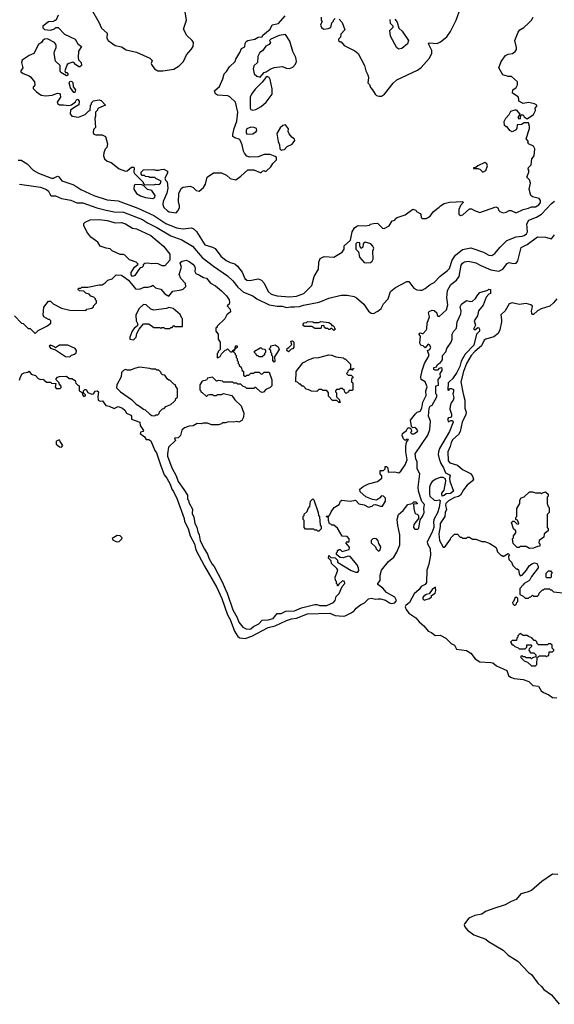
# Model space of a CAD drawing. Extents: x 2210602 to 2357277, y 510288 to 673808.
# Tile 263 of 464: x 2333911 to 2339192, y 555430 to 565149. Entities that reach past the tile are written whole.
import ezdxf

# ---------------------------------------------------------------- set-up
doc = ezdxf.new("R2010")
doc.units = 0

msp = doc.modelspace()

# ---------------------------------------------------------------- linework, layer by layer
at = {"layer": '0CON05XD'}
for points in [[(2334618, 565255), (2334692.5, 565125), (2334720, 565065), (2334773.8, 565015), (2334771.2, 564965), (2334783.3, 564945), (2334855, 564893.1), (2334915, 564879.4), (2334962.6, 564852.6), (2335065, 564827.1), (2335195, 564770), (2335220, 564745), (2335210, 564715), (2335212.5, 564705), (2335244.1, 564664.1), (2335275, 564644), (2335325, 564644)], [(2335325, 564644), (2335435, 564660), (2335485, 564693.3), (2335528.8, 564735), (2335559.5, 564800.5), (2335605.8, 564854.2), (2335623.8, 564885), (2335626.2, 564925), (2335616.2, 564945), (2335562.1, 564992.1), (2335530, 565055), (2335558, 565145), (2335544, 565225)], [(2337065, 565152.5), (2337095, 565122.5), (2337121.7, 565048.3), (2337083, 565007), (2337080, 564975), (2337060, 564955), (2337060, 564945), (2337075, 564930), (2337085, 564930), (2337117.5, 564895), (2337222.3, 564842.3), (2337254.3, 564814.3), (2337316, 564695), (2337328.8, 564645), (2337348.8, 564605), (2337356.1, 564573.9), (2337350, 564525), (2337365, 564510), (2337375, 564480), (2337397.3, 564457.3), (2337422.7, 564412.7), (2337435, 564400), (2337457, 564393), (2337485, 564392.5), (2337515, 564413.3), (2337598.9, 564521.1), (2337635.5, 564554.5), (2337839.3, 564650.7), (2337875, 564675.8), (2337955.4, 564764.6), (2337981.4, 564815), (2337982.5, 564845), (2337952.5, 564905), (2337950, 564915), (2337955, 564920), (2338033.6, 564913.6), (2338068.9, 564931.1), (2338130.6, 564979.4), (2338166.8, 565033.2), (2338222.5, 565145), (2338250.5, 565225)], [(2333895, 563761.2), (2333925, 563763.8), (2333985.8, 563725.8), (2334044.4, 563664.4), (2334096.7, 563635), (2334225, 563585.6), (2334245, 563585.7), (2334285, 563603.8), (2334297.1, 563597.1), (2334328.8, 563558.8), (2334435, 563522.5), (2334464.5, 563504.5), (2334513.7, 563473.7), (2334643.3, 563415), (2334775, 563372.2), (2334885, 563361.1), (2335078.9, 563288.9), (2335235, 563215.5), (2335355, 563136.4), (2335458.8, 563095), (2335525.5, 563084.5), (2335605, 563092.9), (2335625, 563089.2), (2335658.9, 563058.9), (2335740, 562925), (2335815, 562904), (2335840.8, 562890.8), (2335896.2, 562815), (2335949.3, 562770.7), (2335991.3, 562751.3), (2336035, 562740), (2336063.8, 562715), (2336107.4, 562657.4), (2336134.3, 562595), (2336155, 562579.2), (2336185, 562572.9), (2336265, 562592), (2336299.1, 562579.1), (2336326.6, 562546.6), (2336365.8, 562465), (2336395, 562439.4), (2336455, 562423.3), (2336575, 562413.1), (2336645, 562420), (2336716.2, 562445), (2336795.7, 562524.3), (2336821.2, 562615), (2336861.2, 562685), (2336864.1, 562755.9), (2336878.3, 562791.7), (2336917, 562813), (2337015, 562803.3), (2337096.7, 562855), (2337116.4, 562883.6), (2337115, 562917.5), (2337178.3, 562971.7), (2337196.4, 563053.6), (2337217, 563093), (2337241.7, 563111.7), (2337255, 563117.5), (2337325, 563112.5), (2337365, 563120), (2337375, 563130), (2337405, 563137.5), (2337445, 563140), (2337495, 563090), (2337511.7, 563088.3), (2337560, 563115), (2337590, 563165), (2337615, 563170), (2337622.5, 563185), (2337640, 563195), (2337717.7, 563222.3), (2337795, 563277.5), (2337825, 563270), (2337830, 563255), (2337866.7, 563235), (2337873.3, 563225), (2337876.7, 563195), (2337885, 563186.7), (2337925, 563186.2), (2337965, 563210), (2337996.7, 563255), (2338055, 563297.5), (2338067, 563313), (2338105, 563333.3), (2338155, 563348.8), (2338287.5, 563355), (2338290, 563345), (2338263.9, 563316.1), (2338250, 563275), (2338248.3, 563228.3), (2338265, 563217.5), (2338288.3, 563221.7), (2338355, 563282.5), (2338375, 563282.5), (2338404.1, 563264.1), (2338455, 563246.2), (2338615, 563300), (2338635, 563292.5), (2338643.3, 563265), (2338652.5, 563255), (2338685, 563243.8), (2338715, 563250), (2338745, 563266.7), (2338765, 563266.7), (2338816.1, 563243.9), (2338885, 563275.8), (2338935, 563287.5), (2338965, 563302.5), (2339005, 563302.9), (2339039.3, 563320.7), (2339055.7, 563345), (2339055.8, 563365), (2339042.3, 563382.3), (2338975, 563400), (2338961.2, 563415), (2338943.8, 563475), (2338957.5, 563535), (2338947, 563567), (2338920, 563595), (2338940, 563645), (2338940, 563665), (2338932.5, 563675), (2338935, 563690), (2338962.5, 563715), (2338970, 563775), (2338994.1, 563805.9), (2338998.8, 563875), (2338985, 563898.8), (2338937.5, 563925), (2338930, 563935), (2338937, 563947), (2338913.6, 563973.6), (2338946.2, 564075), (2338946.7, 564095), (2338935, 564130), (2338895, 564130), (2338867, 564113), (2338825, 564110), (2338823, 564077), (2338815, 564060), (2338775, 564042.5), (2338753.6, 564053.6), (2338725, 564090), (2338715, 564090), (2338700, 564105), (2338697.5, 564145), (2338711.7, 564178.3), (2338746.4, 564213.6), (2338763.6, 564246.4), (2338805, 564260), (2338815, 564260), (2338850, 564215), (2338832.5, 564185), (2338841.7, 564171.7), (2338857.5, 564172.5), (2338861.7, 564208.3), (2338885, 564210), (2338895, 564190), (2338925, 564170), (2338986.1, 564213.9), (2339006.4, 564253.6), (2339003, 564277), (2339017.5, 564295), (2339020, 564305), (2338995, 564317.5), (2338935, 564330), (2338885, 564320), (2338840, 564345), (2338842.5, 564365), (2338835.8, 564385.8), (2338777.5, 564425), (2338783, 564457), (2338815, 564480), (2338827.5, 564505), (2338827.5, 564535), (2338767.5, 564587.5), (2338735, 564587.5), (2338682.5, 564605), (2338642.5, 564675), (2338666.7, 564735), (2338710, 564795), (2338735, 564807.5), (2338780, 564815), (2338806.1, 564833.9), (2338817.5, 564855), (2338817.5, 564875), (2338800, 564945), (2338834.2, 565025), (2338852.6, 565047.4), (2338889.1, 565070.9), (2338936.6, 565113.4), (2338965.8, 565145), (2338982, 565175)], [(2334290, 565195), (2334268.3, 565141.7), (2334255, 565140), (2334245, 565130), (2334195, 565127.5), (2334140, 565085), (2334138.3, 565068.3), (2334155, 565053.3), (2334215, 565046.7), (2334255, 565060), (2334268.3, 565071.7), (2334291.7, 565071.7), (2334355, 565006.7), (2334460, 564955), (2334485, 564910), (2334520, 564885), (2334493, 564837), (2334487.5, 564775), (2334493, 564753), (2334517, 564727), (2334522.5, 564695), (2334505, 564682.5), (2334495, 564682.5), (2334462.5, 564705), (2334446.7, 564726.7), (2334435, 564730), (2334395, 564717.5), (2334380, 564705), (2334356.7, 564645), (2334365, 564627.5), (2334376.1, 564626.1), (2334386.7, 564615), (2334385, 564600), (2334375, 564593.3), (2334315.9, 564625.9), (2334310, 564645), (2334310, 564695), (2334265, 564740), (2334250, 564815), (2334253.6, 564836.4), (2334272.5, 564875), (2334272.5, 564895), (2334265, 564910), (2334253.3, 564923.3), (2334185, 564961.2), (2334155, 564956.7), (2334140, 564945), (2334127.7, 564922.3), (2334096.1, 564903.9), (2334050, 564815), (2334005, 564796.7), (2333935, 564750), (2333927.5, 564725), (2333942.5, 564675), (2333922.5, 564645), (2333923, 564633), (2333945, 564617.5), (2334006.1, 564596.1), (2334017.5, 564585), (2334057.5, 564535), (2334060, 564505), (2334055, 564490), (2334043, 564487), (2334045, 564470), (2334076.1, 564436.1), (2334123.9, 564403.9), (2334165, 564397.5), (2334233, 564403), (2334285, 564422.5), (2334305, 564420), (2334311.7, 564411.7), (2334313.3, 564385), (2334282.5, 564335), (2334285, 564320), (2334305, 564307.5), (2334345, 564310), (2334395, 564301.2), (2334421.2, 564308.8), (2334461.2, 564338.8), (2334475, 564363.3), (2334485, 564360), (2334498, 564345), (2334495, 564307.5), (2334455, 564286.7), (2334413.3, 564255), (2334410.7, 564220.7), (2334427.5, 564197.5), (2334493, 564187), (2334557, 564213), (2334595, 564250), (2334608.3, 564251.7), (2334610, 564305), (2334620, 564315), (2334621.7, 564328.3), (2334641.7, 564348.3), (2334695, 564357.5), (2334715, 564352.5), (2334760, 564305), (2334690, 564275), (2334680, 564265), (2334680, 564255), (2334660, 564235), (2334660, 564195), (2334652.5, 564175), (2334660, 564085), (2334640, 564065), (2334637.5, 564035), (2334645, 564020), (2334663, 564013), (2334725, 564012.5), (2334760, 563995), (2334776.7, 563925), (2334771.7, 563888.3), (2334755, 563870), (2334742, 563835), (2334740, 563805), (2334748.8, 563775), (2334775, 563754), (2334815, 563740), (2334895, 563676.7), (2334955, 563653.3), (2334974, 563656), (2335015, 563693.3), (2335035, 563692.5), (2335042.5, 563685), (2335040, 563645), (2335045, 563630), (2335130, 563545), (2335130, 563535), (2335141.7, 563521.7), (2335235, 563517.5), (2335257, 563527), (2335286.4, 563523.6), (2335302.5, 563535), (2335310, 563555), (2335255, 563580), (2335245, 563590), (2335195, 563590), (2335187, 563597), (2335155, 563600), (2335145, 563610), (2335121.7, 563611.7), (2335110, 563625), (2335110, 563645), (2335133, 563667), (2335235, 563670), (2335255, 563662.5), (2335285, 563662.5), (2335308.3, 563671.7), (2335335, 563672.5), (2335370, 563655), (2335372.5, 563635), (2335343.3, 563583.3), (2335350, 563565), (2335367, 563547), (2335373.3, 563485), (2335363.8, 563435), (2335329.2, 563355), (2335326, 563325), (2335334.2, 563294.2), (2335371.7, 563261.7), (2335386.1, 563253.9), (2335455, 563243.3), (2335476.1, 563263.9), (2335490, 563295), (2335490, 563315), (2335478.3, 563348.3), (2335482.5, 563435), (2335510, 563485), (2335525, 563496.2)], [(2335525, 563496.2), (2335595, 563506.7), (2335623.6, 563493.6), (2335655, 563462.5), (2335685, 563457.5), (2335725, 563492.5), (2335746.1, 563523.9), (2335763.9, 563596.1), (2335825, 563636.7), (2335905, 563636.7), (2335953.6, 563613.6), (2335990.5, 563580.5), (2336045, 563567.5), (2336095.8, 563604.2), (2336165, 563667.5), (2336225, 563666.7), (2336285, 563640), (2336295, 563640), (2336310, 563655), (2336325, 563660), (2336335, 563650), (2336345, 563652.5), (2336393, 563697), (2336410.7, 563729.3), (2336446.1, 563763.9), (2336447, 563787), (2336435, 563800), (2336385, 563817.5), (2336325, 563816.7), (2336265, 563796.7), (2336185, 563792.5), (2336155, 563803.3), (2336130.9, 563830.9), (2336120.3, 563850.3), (2336109.2, 563915), (2336088.3, 563958.3), (2336078.3, 563968.3), (2336035, 563982.5), (2336017.5, 563995), (2336017, 564017), (2336030.8, 564075), (2336054.3, 564145.7), (2336065.8, 564235), (2336043.3, 564335), (2335987.5, 564387.5), (2335966.1, 564396.1), (2335864.2, 564404.2), (2335845, 564417.5), (2335836.7, 564445), (2335885, 564490), (2335918.8, 564565), (2335931.2, 564615), (2335954.1, 564635.9), (2335983.8, 564685), (2336040, 564735), (2336045, 564760), (2336086.1, 564823.9), (2336102.5, 564865), (2336135, 564880), (2336137, 564913), (2336147, 564933), (2336165, 564942.5), (2336235, 564956.7), (2336265, 564976.2), (2336305, 564980), (2336314.1, 564995.9), (2336385.9, 565054.1), (2336405, 565096.7), (2336468.3, 565111.7), (2336531.7, 565188.3)], [(2336890, 565175), (2336890, 565145), (2336900, 565135), (2336882.5, 565095), (2336890.7, 565070.7), (2336915, 565056.7), (2336958.3, 565061.7), (2336985, 565072.5), (2336988.3, 565088.3), (2336993, 565117), (2337010, 565135), (2337010, 565145), (2337028.3, 565161.7)], [(2337617.5, 565155), (2337640, 565125), (2337656.7, 565065), (2337690, 565035), (2337750, 564945), (2337740.5, 564909.5), (2337685, 564863.8), (2337655, 564858.8), (2337635, 564870), (2337573.8, 564985), (2337568.3, 565041.7), (2337600, 565075), (2337600, 565085), (2337575, 565110), (2337571.7, 565151.7)], [(2336285, 564582.5), (2336325, 564627.5), (2336345, 564632.5), (2336385, 564661.2), (2336425, 564678), (2336505, 564686), (2336545, 564670), (2336575, 564665.8), (2336610.3, 564679.7), (2336635, 564710), (2336644.2, 564735), (2336638, 564775), (2336608.8, 564835), (2336577.7, 564937.7), (2336535, 565002.5), (2336475, 564991.2), (2336390, 564955), (2336380, 564945), (2336387.5, 564925), (2336376.4, 564903.6), (2336343.6, 564886.4), (2336309.3, 564840.7), (2336282.5, 564825), (2336263.3, 564785), (2336260, 564725), (2336225, 564692.5), (2336216.7, 564665), (2336226.7, 564615), (2336251.7, 564591.7), (2336285, 564582.5)], [(2334455, 564430), (2334445, 564430), (2334413.3, 564475), (2334400, 564525), (2334405, 564537.5), (2334415, 564542.5), (2334425, 564540), (2334435, 564527.5), (2334438.8, 564485), (2334461.2, 564455), (2334455, 564430)], [(2336215, 564256.7), (2336245, 564261.2), (2336297.3, 564292.7), (2336345.7, 564334.3), (2336404, 564415), (2336403.6, 564466.4), (2336385, 564560), (2336375, 564577.5), (2336355, 564587.5), (2336340.7, 564579.3), (2336305, 564532.5), (2336235.7, 564464.3), (2336201.2, 564415), (2336188.8, 564385), (2336186.7, 564275), (2336193.9, 564263.9), (2336215, 564256.7)], [(2336155, 564020), (2336215, 564023.3), (2336247.5, 564045), (2336252.5, 564055), (2336250, 564075), (2336226.1, 564086.1), (2336195, 564086.7), (2336155, 564070), (2336147.5, 564055), (2336147.5, 564035), (2336155, 564020)], [(2336492.5, 563862.5), (2336505, 563863.3), (2336525, 563867.5), (2336551.7, 563898.3), (2336600.7, 563919.3), (2336627.5, 563955), (2336625, 563970), (2336598.3, 563988.3), (2336571.7, 564021.7), (2336563.3, 564045), (2336565, 564070), (2336535, 564110), (2336510, 564105), (2336485, 564080), (2336450, 564025), (2336463.3, 563945), (2336477.5, 563915), (2336480, 563875), (2336492.5, 563862.5)], [(2338485, 563643.3), (2338515, 563660), (2338533.3, 563705), (2338526.2, 563725), (2338505, 563738.8), (2338435, 563707.5), (2338415, 563690), (2338393, 563687), (2338395, 563680), (2338435, 563680), (2338455, 563672.5), (2338485, 563643.3)], [(2333910, 563525), (2334115, 563495.7), (2334175, 563474), (2334195.8, 563455), (2334215, 563416.7), (2334225, 563411.2), (2334265, 563410), (2334325, 563383.8), (2334415, 563367.5), (2334475, 563342.5), (2334535, 563342.2), (2334671.7, 563291.7), (2334765, 563267.5), (2334845, 563251.9), (2334935, 563248.5), (2335125, 563177.5), (2335175, 563143.1), (2335265, 563098.5), (2335404.6, 563014.6), (2335513.3, 562975), (2335618.8, 562915), (2335715, 562802.5), (2335824, 562715), (2335965, 562619.2), (2336015, 562572), (2336065, 562509.2), (2336120.9, 562460.9), (2336214.2, 562424.2), (2336253.3, 562395), (2336375, 562334.3), (2336455, 562321.1), (2336502.1, 562322.1), (2336545, 562308.1), (2336585, 562315.6), (2336625.5, 562314.5), (2336675, 562317.9), (2336715, 562331.8), (2336869.1, 562360.9), (2336965, 562400), (2337085, 562431.2), (2337145, 562430), (2337215, 562416.2), (2337237.5, 562405), (2337309.7, 562339.7), (2337355, 562271.2), (2337382.7, 562252.7), (2337405, 562250), (2337449.7, 562270.3), (2337483, 562297), (2337505.7, 562344.3), (2337551.2, 562395), (2337573.9, 562466.1), (2337622.5, 562505), (2337735, 562563.3), (2337753.6, 562563.6), (2337805, 562500), (2337835, 562484), (2337865, 562477.5), (2337885, 562480), (2337915, 562494.2), (2337965.5, 562534.5), (2338003.8, 562555), (2338065, 562617.5), (2338135, 562672), (2338155.5, 562694.5), (2338183.7, 562776.3), (2338215, 562824.2), (2338285, 562879.4), (2338365.5, 562895.5), (2338493.3, 562855), (2338545, 562825.7), (2338575, 562822.5), (2338605, 562840), (2338655.7, 562905), (2338721.2, 562968.8), (2338815, 563004.4), (2338875, 563010.9), (2338895, 563018.9), (2338915.6, 563035), (2338925.4, 563054.6), (2338921.8, 563135), (2338941.2, 563168.8), (2339015, 563198.5), (2339065, 563228.5), (2339165, 563334.4), (2339193.1, 563356.9)], [(2335225, 563384), (2335245, 563396.7), (2335250, 563415), (2335215, 563462.5), (2335175, 563473.3), (2335138.3, 563508.3), (2335117.5, 563517.5), (2335055, 563522.5), (2335042.5, 563515), (2335037.5, 563475), (2335065, 563433.3), (2335105, 563411.2), (2335155, 563393.8), (2335225, 563384)], [(2335025, 562612.5), (2335010.7, 562630.7), (2335013.3, 562655), (2335045, 562707.5), (2335080, 562735), (2335060, 562755), (2334997, 562777), (2334950, 562825), (2334935, 562832.5), (2334905, 562832.5), (2334825, 562867.5), (2334805, 562886.7), (2334765, 562893.3), (2334707.5, 562915), (2334681.7, 562951.7), (2334615, 563003.3), (2334573.3, 563055), (2334543, 563117), (2334543, 563137), (2334558.3, 563151.7), (2334607, 563173), (2334695, 563177.1), (2334774.1, 563165.9), (2334857.5, 563142.5), (2334915.5, 563145.5), (2334956.7, 563135), (2335025, 563092), (2335065, 563084.2), (2335205, 563017.1), (2335331.2, 562915), (2335393.3, 562835), (2335392.5, 562775), (2335345, 562720), (2335318.3, 562718.3), (2335278.3, 562738.3), (2335255, 562742.5), (2335215, 562737.5), (2335175, 562746.7), (2335148.3, 562741.7), (2335131.7, 562728.3), (2335130, 562715), (2335118.3, 562701.7), (2335101.7, 562698.3), (2335087, 562683), (2335046.7, 562625), (2335025, 562612.5)], [(2337935.5, 561524.5), (2337917.1, 561575), (2337877, 561597), (2337873, 561623), (2337886.2, 561685), (2337910.6, 561755), (2337955.7, 561835), (2337940, 561885), (2337962.5, 561895), (2337973.3, 561915), (2337959.3, 561939.3), (2337945, 561947.5), (2337915, 561910), (2337895, 561930), (2337872.5, 561935), (2337863.3, 561955), (2337870, 562025), (2337852.5, 562045), (2337865, 562057.5), (2337885, 562050), (2337897, 562053), (2337927, 562083), (2337933, 562097), (2337936.7, 562155), (2337957.5, 562215), (2337950, 562255), (2337955, 562267.5), (2337985, 562283.3), (2338005, 562280), (2338030, 562255), (2338033.3, 562233.3), (2338041.7, 562221.7), (2338055, 562220), (2338128, 562285), (2338141.4, 562335), (2338128.6, 562405), (2338135.5, 562474.5), (2338168, 562535), (2338225, 562579.2), (2338252.9, 562615), (2338273.1, 562725), (2338285.8, 562745), (2338305, 562760), (2338345, 562765.6), (2338415, 562749.2), (2338466.4, 562723.6), (2338565, 562679.2), (2338645, 562667.5), (2338683.8, 562685), (2338727, 562743), (2338745, 562752.5), (2338785, 562743.3), (2338815, 562746.7), (2338831.7, 562768.3), (2338865, 562898.8), (2338925, 562930.6), (2339025, 563007.1), (2339105, 563001.2), (2339163, 562987), (2339192.5, 563025)], [(2337335, 562747.5), (2337375, 562752.5), (2337392.5, 562765), (2337403.3, 562785), (2337397.5, 562865), (2337407.5, 562895), (2337400, 562915), (2337380, 562935), (2337325, 562952.5), (2337303, 562937), (2337300, 562905), (2337285, 562890), (2337270, 562915), (2337270, 562945), (2337245, 562950), (2337230, 562935), (2337230, 562885), (2337257.5, 562857.5), (2337267.5, 562805), (2337315, 562752.5), (2337335, 562747.5)], [(2333860, 562225), (2333930, 562155), (2333945, 562150), (2333995, 562100), (2334015, 562100), (2334065, 562050), (2334095, 562080), (2334180, 562125), (2334220, 562155), (2334220, 562175), (2334205, 562190), (2334195, 562190), (2334150, 562215), (2334142.5, 562235), (2334148.3, 562311.7), (2334195, 562370), (2334215, 562370), (2334243, 562343), (2334323, 562303), (2334405, 562282.5), (2334565, 562280), (2334575, 562290), (2334625, 562300), (2334640, 562315), (2334640, 562325), (2334670, 562355), (2334670, 562375), (2334660, 562385), (2334660, 562395), (2334645, 562410), (2334615, 562420), (2334598.3, 562438.3), (2334565, 562450), (2334545, 562470), (2334501.7, 562471.7), (2334490, 562485), (2334491.7, 562498.3), (2334515, 562500), (2334525, 562510), (2334585, 562510), (2334695, 562532.5), (2334725, 562532.5), (2334755, 562550), (2334783, 562577), (2334825, 562590), (2334865, 562630), (2334916.7, 562626.7), (2334986.4, 562576.4), (2335055, 562492.5), (2335095, 562487.5), (2335140.7, 562509.3), (2335180.7, 562509.3), (2335211.7, 562518.3), (2335225, 562530), (2335253.3, 562503.3), (2335305, 562490), (2335343.6, 562443.6), (2335385, 562420), (2335425, 562470), (2335507, 562483), (2335525, 562490), (2335552.5, 562515), (2335547.5, 562545), (2335502.5, 562595), (2335487, 562633), (2335510, 562705), (2335497.5, 562745), (2335502.5, 562755), (2335515, 562766.7), (2335555, 562773.8), (2335585, 562761.2), (2335620, 562735), (2335638, 562715), (2335643.8, 562695), (2335642, 562665), (2335650, 562645), (2335688.3, 562628.3), (2335725, 562603.3), (2335755, 562596.7), (2335795, 562547.5), (2335845, 562521.2), (2335905, 562473.8), (2335955, 562423.8), (2335978.8, 562385), (2335983.3, 562355), (2335978.8, 562341.2), (2335960, 562325), (2335990.7, 562290.7), (2335993.3, 562265), (2335957.5, 562235), (2335937.5, 562195), (2335860, 562125), (2335860, 562115), (2335850, 562105), (2335850, 562075), (2335870, 562045), (2335870, 561995), (2335890, 561965), (2335890, 561895), (2335870, 561875), (2335870, 561865), (2335860, 561855), (2335860, 561815), (2335865, 561810), (2335890, 561825), (2335905, 561850), (2335941.7, 561888.3), (2335955, 561890), (2335965, 561900), (2335991.7, 561871.7), (2336008.3, 561871.7), (2336021.7, 561888.3), (2336030, 561890), (2336031.7, 561898.3), (2336040, 561900), (2336041.7, 561928.3), (2336058.3, 561928.3), (2336058.3, 561911.7), (2336040, 561900), (2336020, 561875), (2336040, 561855), (2336040, 561845), (2336050, 561835), (2336050, 561815), (2336060, 561805), (2336060, 561785), (2336070, 561775), (2336070, 561755), (2336080, 561745), (2336080, 561735), (2336098.3, 561718.3), (2336110, 561685), (2336120, 561675), (2336121.7, 561641.7), (2336135, 561630), (2336145, 561630), (2336155, 561640), (2336175, 561640), (2336195, 561660), (2336225, 561660), (2336235, 561670), (2336275, 561670), (2336295, 561650), (2336308.3, 561651.7), (2336325, 561670), (2336375, 561670), (2336400, 561595), (2336400, 561535), (2336385, 561520), (2336340.7, 561499.3), (2336318.3, 561471.7), (2336305, 561470), (2336290, 561475), (2336245, 561520), (2336235, 561520), (2336225, 561510), (2336155, 561510), (2336145, 561520), (2336115, 561530), (2336095, 561550), (2336065, 561550), (2336055, 561560), (2336025, 561560), (2336015, 561570), (2336001.7, 561571.7), (2335925, 561570), (2335915, 561580), (2335875, 561587.5), (2335855, 561580), (2335815, 561620), (2335765, 561610), (2335755, 561590), (2335715, 561580), (2335690, 561545), (2335690, 561495), (2335700, 561485), (2335700, 561475), (2335715, 561470), (2335755, 561430), (2335773, 561447), (2335785, 561450), (2335815, 561450), (2335825, 561440), (2335855, 561440), (2335865, 561450), (2335905, 561450), (2335925, 561460), (2336005, 561440), (2336037, 561397), (2336097, 561337), (2336126.4, 561266.4), (2336122.5, 561225), (2336106.4, 561193.6), (2336075, 561177.5), (2336055, 561182.5), (2336025, 561177.5), (2335975, 561180), (2335945, 561170), (2335915, 561170), (2335905, 561160), (2335875, 561150), (2335805, 561150), (2335765, 561167.5), (2335725, 561167.5), (2335705, 561160), (2335665, 561162.5), (2335625, 561140), (2335583.6, 561136.4), (2335538.3, 561121.7), (2335513, 561097), (2335500, 561045), (2335475, 561022.5), (2335441.7, 561018.3), (2335450, 560995), (2335381.7, 560928.3), (2335370, 560865), (2335371.7, 560841.7), (2335413.3, 560725), (2335457.1, 560645), (2335475, 560590), (2335533.3, 560513.3), (2335567.5, 560455), (2335570, 560415), (2335580, 560405), (2335582.5, 560385), (2335616.4, 560316.4), (2335614.3, 560275), (2335629.7, 560239.7), (2335641.4, 560175), (2335659.7, 560139.7), (2335670, 560095), (2335684.2, 560065), (2335693.6, 560005), (2335735, 559921.2), (2335767.1, 559875), (2335780.6, 559835), (2335812.2, 559775), (2335831.1, 559751.1), (2335911.4, 559601.4), (2335939.8, 559529.8), (2335959.6, 559489.6), (2336016.9, 559325), (2336058.5, 559248.5), (2336075, 559203.3), (2336115, 559152.5), (2336146.7, 559135), (2336178, 559132), (2336195, 559138), (2336219.2, 559160.8), (2336273.3, 559185), (2336305, 559221.2), (2336365, 559226), (2336415, 559237.5), (2336455, 559286.7), (2336495, 559288.8), (2336539.2, 559310.8), (2336625, 559315.7), (2336695, 559342.9), (2336825, 559376), (2336845, 559376.2), (2336875, 559366.2), (2336945, 559366.7), (2337010, 559395), (2337027.5, 559415), (2337037.5, 559455), (2337066.7, 559485), (2337096.4, 559553.6), (2337122.5, 559585), (2337120, 559605), (2337098.3, 559611.7), (2337061.7, 559578.3), (2337058.3, 559561.7), (2337051.7, 559561.7), (2337050, 559575), (2337040, 559585), (2337040, 559605), (2337030, 559615), (2337026.7, 559645), (2337051.2, 559705), (2337053.3, 559715), (2337045, 559732.5), (2336991.7, 559781.7), (2336988.3, 559808.3), (2336960, 559835), (2336965, 559860), (2336985, 559840), (2337028.3, 559838.3), (2337050, 559815), (2337050, 559795), (2337183.5, 559713.5), (2337230, 559695), (2337250, 559695), (2337259.3, 559710.7), (2337256.7, 559735), (2337245, 559767.5), (2337175, 559850), (2337155, 559852.5), (2337105, 559837.5), (2337075, 559840), (2337041.7, 559871.7), (2337040, 559885), (2337050, 559895), (2337051.7, 559908.3), (2337065, 559920), (2337075, 559920), (2337095, 559900), (2337165, 559920), (2337170, 559935), (2337166.7, 559946.7), (2337132.5, 559985), (2337145, 559997.5), (2337155, 559992.5), (2337165, 560000), (2337166.7, 560025), (2337145, 560047.5), (2337095, 560050), (2337049.3, 560129.3), (2337015, 560160), (2336995, 560160), (2336985, 560170), (2336971.7, 560171.7), (2336960, 560205), (2336960, 560235), (2336945, 560240), (2336941.7, 560248.3), (2336965, 560250), (2336975, 560260), (2336987.5, 560292.5), (2337017.5, 560335), (2337065.9, 560364.1), (2337080, 560395), (2337093, 560407), (2337175, 560397.5), (2337226.4, 560406.4), (2337261.7, 560371.7), (2337315, 560361.2), (2337355, 560338.8), (2337391.7, 560348.3), (2337405, 560360), (2337425, 560362.5), (2337475, 560346.7), (2337495, 560347.5), (2337523.3, 560395), (2337525, 560427.5), (2337505, 560446.7), (2337485, 560450), (2337464, 560426), (2337435, 560406.7), (2337395, 560412.5), (2337328.3, 560438.3), (2337275, 560490), (2337270, 560515), (2337305, 560542.5), (2337355, 560567.5), (2337445, 560590), (2337476.4, 560613.6), (2337487.5, 560625), (2337487.5, 560645), (2337472.5, 560665), (2337470, 560695), (2337475, 560700), (2337505, 560700), (2337520, 560715), (2337521.7, 560738.3), (2337535, 560740), (2337547, 560727), (2337550, 560685), (2337555, 560682.5), (2337615, 560686.7), (2337655, 560676.2), (2337675, 560692), (2337717.5, 560755), (2337737.1, 560805), (2337724, 560885), (2337726.2, 560935), (2337732.5, 560977.5), (2337750, 561005), (2337735, 561010), (2337725, 561000), (2337715, 561000), (2337701.7, 561011.7), (2337690, 561045), (2337692.5, 561065), (2337730, 561095), (2337745, 561120), (2337765, 561120), (2337778.3, 561108.3), (2337780, 561085), (2337770, 561075), (2337785, 561060), (2337805, 561062.5), (2337840, 561085), (2337842.5, 561095), (2337825, 561117.5), (2337815, 561122.5), (2337795, 561120), (2337782.5, 561132.5), (2337772.5, 561195), (2337820.7, 561259.3), (2337836.4, 561273.6), (2337865, 561286.2), (2337884.4, 561315), (2337894, 561375), (2337925, 561440), (2337923.9, 561486.1), (2337935.5, 561524.5)], [(2337451.9, 559431.9), (2337475, 559432.1), (2337525, 559418.8), (2337565, 559391.9), (2337585, 559385.5), (2337617.4, 559392.6), (2337631.2, 559415), (2337615, 559448.2), (2337534.7, 559494.7), (2337498.7, 559538.7), (2337449.2, 559575), (2337450, 559585), (2337471.1, 559615), (2337470, 559665), (2337485.6, 559715), (2337555, 559801.9), (2337605.4, 559844.6), (2337636.6, 559893.4), (2337665.3, 559964.7), (2337666.5, 560065), (2337644.4, 560155), (2337640, 560215), (2337653.6, 560266.4), (2337697.1, 560302.9), (2337745, 560363.8), (2337787.5, 560372.5), (2337805, 560390), (2337825, 560390), (2337840, 560375), (2337835, 560370), (2337801.7, 560368.3), (2337802.5, 560325), (2337815, 560280), (2337825, 560270), (2337838.3, 560268.3), (2337850, 560255), (2337850, 560225), (2337803, 560167), (2337800, 560135), (2337815, 560120), (2337845, 560120), (2337855, 560130), (2337867.5, 560212.5), (2337890, 560245), (2337906.7, 560285), (2337902.5, 560325), (2337910, 560365), (2337884.2, 560394.2), (2337850.6, 560495), (2337847.8, 560535), (2337862, 560665), (2337835.6, 560715), (2337838.6, 560785), (2337823.3, 560815), (2337816, 560865), (2337940.9, 561049.1), (2337960.8, 561105), (2337967.5, 561185), (2337950, 561235), (2337954.4, 561315), (2337965, 561333.3), (2337986.7, 561343.3), (2338030, 561425), (2338030, 561445), (2338022.5, 561455), (2338022.5, 561535), (2338047, 561543), (2338043, 561597), (2338067, 561623), (2338063, 561657), (2338082.5, 561685), (2338082.5, 561705), (2338075, 561712.5), (2338050, 561705), (2338045, 561690), (2338015, 561690), (2338002.5, 561695), (2338000, 561715), (2338026.7, 561723.3), (2338037.5, 561745), (2338066.4, 561763.6), (2338087.5, 561792.5), (2338087.5, 561835), (2338120.7, 561869.3), (2338130, 561905), (2338171.2, 561965), (2338181.2, 561995), (2338181.2, 562045), (2338195, 562070), (2338225.9, 562104.1), (2338231.1, 562165), (2338269.4, 562245), (2338271.4, 562271.4), (2338260.8, 562315), (2338275, 562341.2), (2338324.3, 562375.7), (2338365, 562366.2), (2338385, 562370), (2338413.8, 562396.2), (2338435, 562432.5), (2338457.5, 562455), (2338535, 562480), (2338545, 562490), (2338560, 562485), (2338560, 562445), (2338545, 562440), (2338519.3, 562410.7), (2338487.7, 562332.3), (2338443.9, 562276.1), (2338433.3, 562225), (2338401.2, 562175), (2338412.5, 562135), (2338392.5, 562095), (2338405, 562087.5), (2338435, 562110), (2338445, 562107.5), (2338452.5, 562095), (2338453.3, 562075), (2338424.3, 562045.7), (2338395.6, 561935), (2338311.3, 561848.7), (2338272, 561778), (2338256.9, 561725), (2338227.9, 561665), (2338187.3, 561602.7), (2338155, 561576.7), (2338143.3, 561565), (2338140, 561495), (2338145, 561490), (2338163, 561507), (2338175, 561510), (2338195, 561497.5), (2338195.8, 561475), (2338188.8, 561455), (2338197.5, 561415), (2338193.3, 561395), (2338173.3, 561366.7), (2338163.3, 561335), (2338161.2, 561305), (2338175.7, 561255), (2338175.8, 561234.2), (2338165, 561222.5), (2338145, 561220), (2338137.5, 561205), (2338145, 561180), (2338168.3, 561191.7), (2338185, 561192.5), (2338191.2, 561175), (2338157.8, 561085), (2338058.9, 560915), (2338047.8, 560885), (2338045.5, 560855.5), (2338053, 560813), (2338069.7, 560769.7), (2338097.8, 560725), (2338117.3, 560677.3), (2338156.7, 560655), (2338163.3, 560645), (2338156.1, 560623.9), (2338158.8, 560595), (2338196.2, 560495), (2338165, 560471.4), (2338125, 560470), (2338105, 560452), (2338085, 560447.5), (2338082, 560475), (2338102.5, 560505), (2338120, 560595), (2338116.1, 560616.1), (2338095, 560630), (2338065, 560631.2), (2338022.5, 560615), (2337985, 560590), (2337967.1, 560562.9), (2337960, 560535), (2337958, 560465), (2337963.3, 560445), (2338005, 560406.7), (2338025, 560402.5), (2338055, 560408.8), (2338062.5, 560402.5), (2338054.6, 560335), (2338038, 560282), (2338003.1, 560216.9), (2337997.8, 560185), (2338003.1, 560155), (2338000, 560135), (2337982.2, 560085), (2337936.2, 559995), (2337938.8, 559975), (2337965, 559930), (2337968.2, 559865), (2337951.2, 559775), (2337931.2, 559715), (2337930.5, 559595), (2337916, 559575), (2337876.4, 559553.6), (2337855.6, 559525), (2337808.8, 559481.2), (2337762.6, 559397.4), (2337725, 559367.8), (2337719.2, 559355), (2337727.4, 559327.4), (2337755, 559292.5), (2337823.1, 559245), (2337855.6, 559205), (2337904.2, 559165), (2337944.5, 559114.5), (2337978.9, 559098.9), (2338015, 559072.2), (2338065, 559074.4), (2338121.2, 559045), (2338173.2, 558993.2), (2338205, 558973.8), (2338225.9, 558935.9), (2338323.4, 558923.4), (2338365.8, 558895), (2338409.4, 558839.4), (2338455, 558810), (2338565, 558805.4), (2338585, 558799.5), (2338620.8, 558770.8), (2338723.8, 558725), (2338738, 558675), (2338758.7, 558658.7), (2338795, 558646.7), (2338885, 558635.6), (2338941.2, 558615), (2338978.3, 558578.3), (2339035, 558570), (2339062.5, 558525), (2339085, 558507.1), (2339136.2, 558485), (2339175, 558459.2), (2339215, 558454)], [(2335035, 561990), (2335060, 562015), (2335068.3, 562051.7), (2335090, 562095), (2335133, 562147), (2335187, 562147), (2335235, 562110), (2335295, 562110), (2335305, 562100), (2335315, 562110), (2335335, 562110), (2335345, 562100), (2335395, 562100), (2335405, 562110), (2335418.3, 562111.7), (2335435, 562130), (2335445, 562120), (2335520, 562120), (2335520, 562195), (2335511.7, 562201.7), (2335495, 562240), (2335427, 562297), (2335385, 562307.5), (2335361.7, 562298.3), (2335235, 562282.5), (2335205, 562292.5), (2335160, 562335), (2335135, 562337.5), (2335087.5, 562295), (2335058.3, 562231.7), (2335062.5, 562175), (2335077, 562143), (2335070, 562125), (2335043.6, 562106.4), (2335022.5, 562075), (2334997.5, 562015), (2335000, 561995), (2335035, 561990)], [(2339215.6, 562395), (2339185, 562354.2), (2339147.3, 562322.7), (2339062.5, 562295), (2339024.1, 562275.9), (2338985, 562240), (2338975, 562240), (2338968.3, 562248.3), (2338966.7, 562275), (2338976.7, 562315), (2338973.8, 562325), (2338960, 562335), (2338915, 562348), (2338845, 562336.2), (2338775, 562355.4), (2338744.3, 562345), (2338706.1, 562273.9), (2338662.2, 562235), (2338671.1, 562185), (2338668.9, 562165), (2338651.9, 562088.1), (2338637.7, 562052.3), (2338595, 562018.9), (2338513.8, 561996.2), (2338498, 561985), (2338470.9, 561929.1), (2338406.8, 561875), (2338370.4, 561835), (2338323.3, 561755), (2338294.6, 561675), (2338268.9, 561575), (2338292.9, 561457.1), (2338306.9, 561395), (2338307.1, 561315), (2338319.4, 561275), (2338319.1, 561250.9), (2338282.5, 561175), (2338262, 561085), (2338244.4, 561055.6), (2338188, 561005), (2338173.5, 560975), (2338163.1, 560935), (2338140, 560885), (2338144.4, 560795.6), (2338161.2, 560775), (2338235, 560753.1), (2338285, 560710.5), (2338365, 560670), (2338384.5, 560644.5), (2338392, 560615), (2338383, 560597), (2338330.8, 560555), (2338295, 560510), (2338264, 560456), (2338246.1, 560443.9), (2338205, 560432.3), (2338145, 560398.8), (2338121.1, 560375), (2338117.9, 560355), (2338126.9, 560315), (2338113.5, 560285), (2338111.1, 560245), (2338065, 560176.2), (2338065.4, 560145), (2338051.2, 560075), (2338058.7, 560008.7), (2338095, 559942.5), (2338105, 559942.5), (2338116.4, 559953.6), (2338167, 560023), (2338170, 560035), (2338205, 560070), (2338235, 560070), (2338261.7, 560041.7), (2338275, 560040), (2338285, 560030), (2338325, 560030), (2338335, 560040), (2338355, 560040), (2338385, 560020), (2338415, 560020), (2338475, 560000), (2338505, 560000), (2338555, 559980), (2338618.3, 559938.3), (2338630, 559895), (2338665, 559860), (2338675, 559860), (2338685, 559850), (2338735, 559880), (2338748.3, 559868.3), (2338740, 559855), (2338741.7, 559821.7), (2338770, 559795), (2338781.7, 559761.7), (2338815, 559730), (2338825, 559730), (2338838.3, 559718.3), (2338843, 559683), (2338855, 559660), (2338875, 559667.5), (2338915.6, 559715), (2338942.5, 559757.5), (2338970.7, 559779.3), (2338995, 559789.2), (2339020.3, 559780.3), (2339033.1, 559755), (2339030.7, 559739.3), (2338965, 559652.5), (2338950.7, 559619.3), (2338941.2, 559608.8), (2338892.5, 559585), (2338885, 559570), (2338850, 559535), (2338850, 559475), (2338885, 559460), (2338905, 559440), (2338935, 559440), (2338945, 559450), (2338958.3, 559451.7), (2338975, 559470), (2338985, 559460), (2339025, 559460), (2339038.3, 559471.7), (2339041.7, 559488.3), (2339075, 559520), (2339085, 559520), (2339095, 559530), (2339145, 559530), (2339155, 559520), (2339165, 559520), (2339185, 559500), (2339305, 559490)], [(2337015, 562080), (2336995, 562100), (2336985, 562100), (2336975, 562090), (2336965, 562090), (2336955, 562100), (2336935, 562100), (2336921.7, 562111.7), (2336915, 562130), (2336891.7, 562128.3), (2336885, 562100), (2336825, 562100), (2336795, 562120), (2336725, 562120), (2336711.7, 562131.7), (2336710, 562145), (2336721.7, 562158.3), (2336745, 562160), (2336755, 562170), (2336805, 562167.5), (2336815, 562160), (2336865, 562160), (2336885, 562170), (2336965, 562160), (2336990, 562145), (2336991.7, 562131.7), (2337005, 562130), (2337018.3, 562118.3), (2337020, 562105), (2337030, 562095), (2337015, 562080)], [(2334405, 561822.5), (2334421.7, 561838.3), (2334451.7, 561848.3), (2334468.3, 561861.7), (2334472.5, 561885), (2334460, 561905), (2334385, 561936.7), (2334305, 561937.5), (2334265, 561910), (2334255, 561920), (2334216.1, 561936.1), (2334203, 561927), (2334215, 561907.5), (2334265, 561890), (2334365, 561823.8), (2334405, 561822.5)], [(2336425, 561770), (2336410, 561785), (2336410, 561825), (2336400, 561835), (2336400, 561855), (2336390, 561865), (2336390, 561885), (2336380, 561895), (2336380, 561905), (2336390, 561915), (2336391.7, 561928.3), (2336435, 561940), (2336465, 561920), (2336472.5, 561895), (2336428.3, 561821.7), (2336430, 561775), (2336425, 561770)], [(2336565, 561870), (2336550, 561885), (2336552.5, 561905), (2336568.3, 561911.7), (2336598.3, 561941.7), (2336590, 561975), (2336605, 561980), (2336620, 561965), (2336620, 561915), (2336608.3, 561901.7), (2336591.7, 561898.3), (2336565, 561870)], [(2336305, 561820), (2336275, 561820), (2336265, 561830), (2336251.7, 561831.7), (2336248.3, 561848.3), (2336230, 561865), (2336231.7, 561878.3), (2336285, 561910), (2336295, 561910), (2336305, 561900), (2336328.3, 561898.3), (2336340, 561885), (2336340, 561865), (2336330, 561855), (2336328.3, 561841.7), (2336305, 561820)], [(2337075, 561370), (2337061.7, 561371.7), (2337045, 561390), (2337001.7, 561391.7), (2336961.7, 561431.7), (2336960, 561465), (2336945, 561490), (2336905, 561490), (2336895, 561500), (2336865, 561500), (2336845, 561480), (2336793, 561483), (2336767, 561497), (2336741.7, 561501.7), (2336715, 561530), (2336701.7, 561531.7), (2336685, 561550), (2336675, 561550), (2336655, 561570), (2336640, 561575), (2336643, 561677), (2336707, 561763), (2336770, 561795), (2336815, 561810), (2336866.4, 561813.6), (2336965, 561840), (2336995, 561837.5), (2337035, 561820), (2337105, 561810), (2337115, 561800), (2337125, 561800), (2337178.3, 561748.3), (2337180, 561700), (2337200, 561700), (2337205, 561710), (2337210, 561705), (2337195, 561690), (2337181.7, 561691.7), (2337180, 561700), (2337171.7, 561698.3), (2337151.7, 561678.3), (2337150, 561665), (2337140, 561655), (2337155, 561640), (2337185, 561640), (2337200, 561625), (2337200, 561615), (2337190, 561605), (2337190, 561575), (2337200, 561565), (2337200, 561495), (2337195, 561490), (2337161.7, 561488.3), (2337158.3, 561471.7), (2337145, 561470), (2337135, 561460), (2337121.7, 561471.7), (2337118.3, 561488.3), (2337095, 561510), (2337075, 561510), (2337065, 561500), (2337041.7, 561498.3), (2337030, 561485), (2337030, 561475), (2337040, 561465), (2337040, 561425), (2337068.3, 561398.3), (2337070, 561385), (2337080, 561375), (2337075, 561370)], [(2335245, 561240), (2335255, 561250), (2335275, 561250), (2335288.3, 561261.7), (2335291.7, 561278.3), (2335321.7, 561308.3), (2335338.3, 561311.7), (2335355, 561330), (2335405, 561350), (2335438.3, 561381.7), (2335450, 561395), (2335451.7, 561408.3), (2335468.3, 561421.7), (2335470, 561505), (2335450, 561535), (2335450, 561545), (2335435, 561550), (2335395, 561590), (2335385, 561590), (2335371.7, 561601.7), (2335345, 561640), (2335320, 561645), (2335310, 561655), (2335310, 561665), (2335285, 561690), (2335265, 561690), (2335255, 561700), (2335215, 561700), (2335195, 561707.5), (2335095, 561717.5), (2335045, 561707.5), (2335005, 561690), (2334975, 561690), (2334955, 561697.5), (2334935, 561687.5), (2334917.5, 561665), (2334913.8, 561625), (2334870, 561545), (2334868.8, 561515), (2334906.7, 561475), (2335015, 561401.2), (2335061.2, 561355), (2335095.8, 561335.8), (2335132.5, 561305), (2335149.2, 561299.2), (2335197.5, 561255), (2335215, 561243.3), (2335245, 561240)], [(2333908.3, 561591.7), (2333917.5, 561625), (2333935, 561652.5), (2333955, 561662.5), (2333991.7, 561668.3), (2334005, 561680), (2334025, 561650), (2334068.3, 561638.3), (2334095, 561607.5), (2334115, 561597.5), (2334145, 561600), (2334150, 561595), (2334175, 561570), (2334215, 561570), (2334225, 561560), (2334268.3, 561558.3), (2334260, 561525), (2334270, 561510), (2334311.7, 561508.3), (2334321.7, 561518.3), (2334321.7, 561531.7), (2334300, 561555), (2334300, 561565), (2334270, 561595), (2334270, 561605), (2334285, 561620), (2334305, 561627.5), (2334375, 561630), (2334398.3, 561608.3), (2334426.7, 561606.7), (2334458.3, 561588.3), (2334465, 561560), (2334485, 561540), (2334500, 561535), (2334500, 561485), (2334528.3, 561468.3), (2334532.5, 561445), (2334545, 561430), (2334560, 561435), (2334560, 561445), (2334540, 561465), (2334540, 561485), (2334555, 561500), (2334568.3, 561498.3), (2334585, 561467.5), (2334625, 561452.5), (2334640, 561455), (2334657, 561483), (2334675, 561486.7), (2334688.8, 561475), (2334682.5, 561425), (2334687.5, 561395), (2334705, 561382.5), (2334728.3, 561388.3), (2334761.7, 561341.7), (2334795, 561333.3), (2334845, 561310), (2334885, 561331.2), (2334926.2, 561315), (2334948.8, 561295), (2334966, 561266), (2335010, 561245), (2335016.2, 561235), (2335017, 561207), (2335096.2, 561175), (2335100, 561145), (2335132.5, 561095), (2335127, 561083), (2335103.6, 561076.4), (2335102.5, 561065), (2335145, 561030), (2335160, 561005), (2335185, 561006.7), (2335205, 560992.5), (2335246.2, 560896.2), (2335263.6, 560873.6), (2335301.4, 560755), (2335336.9, 560655), (2335365, 560622), (2335396.7, 560565), (2335414.2, 560515), (2335431.4, 560491.4), (2335467.5, 560415), (2335535.4, 560225), (2335540, 560195), (2335575, 560126), (2335595.6, 560055), (2335636.1, 559975), (2335650, 559915), (2335735.3, 559755.3), (2335859.6, 559545), (2335906.8, 559435), (2335964.2, 559274.2), (2335988.3, 559228.3), (2336033, 559113), (2336065, 559062), (2336085, 559048.1), (2336137.6, 559042.4), (2336205, 559062.9), (2336365, 559149.3), (2336435, 559165.3), (2336545, 559217.5), (2336595, 559235.4), (2336645, 559243.1), (2336755, 559283.8), (2336975, 559290.3), (2337027.8, 559267.8), (2337105, 559261.8), (2337125, 559266), (2337186.5, 559293.5), (2337214.3, 559315), (2337235, 559341.4), (2337276.2, 559373.8), (2337315.4, 559394.6), (2337357.3, 559432.7), (2337385, 559438.9), (2337425, 559430.6), (2337451.9, 559431.9)], [(2334325, 560930), (2334337.5, 560945), (2334310, 560985), (2334308.3, 560998.3), (2334295, 561000), (2334275, 560990), (2334270, 560985), (2334270, 560955), (2334285, 560950), (2334303, 560933), (2334325, 560930)], [(2338945, 559930), (2338915, 559950), (2338855, 559950), (2338845, 559940), (2338825, 559940), (2338785, 559980), (2338780, 560025), (2338790, 560035), (2338790, 560055), (2338810, 560085), (2338810, 560105), (2338790, 560125), (2338770, 560185), (2338781.7, 560198.3), (2338795, 560200), (2338821.7, 560171.7), (2338835, 560170), (2338840, 560175), (2338828.3, 560208.3), (2338810, 560215), (2338810, 560235), (2338820, 560245), (2338820, 560325), (2338850, 560375), (2338850, 560405), (2338865, 560430), (2338895, 560440), (2338945, 560490), (2338975, 560490), (2339005, 560480), (2339055, 560480), (2339065, 560470), (2339075, 560480), (2339105, 560490), (2339130, 560465), (2339130, 560445), (2339120, 560435), (2339120, 560375), (2339130, 560345), (2339140, 560335), (2339140, 560285), (2339120, 560265), (2339120, 560135), (2339130, 560125), (2339130, 560105), (2339090, 560075), (2339088.3, 560041.7), (2339043, 560007), (2339040, 559985), (2339050, 559975), (2339048.3, 559951.7), (2339025, 559950), (2338985, 559932.5), (2338945, 559930)], [(2336865, 560100), (2336855, 560100), (2336845, 560110), (2336825, 560110), (2336815, 560120), (2336735, 560120), (2336720, 560135), (2336720, 560205), (2336710, 560215), (2336710, 560245), (2336720, 560255), (2336721.7, 560268.3), (2336750, 560295), (2336760, 560325), (2336777, 560343), (2336783, 560397), (2336805, 560420), (2336815, 560410), (2336860, 560285), (2336862.5, 560255), (2336871.7, 560241.7), (2336878.3, 560158.3), (2336890, 560145), (2336890, 560125), (2336865, 560100)], [(2334875, 559995.5), (2334895, 559998.6), (2334920.8, 560025), (2334922.5, 560035), (2334903.3, 560055), (2334875, 560058.1), (2334823, 560027), (2334830, 560015), (2334855, 560001.5), (2334875, 559995.5)], [(2337455, 559903.3), (2337472.5, 559915), (2337477.5, 559945), (2337458.3, 559978.3), (2337453.3, 560005), (2337433.9, 560023.9), (2337415, 560028.8), (2337397.5, 560025), (2337382.7, 560007.3), (2337383.8, 559985), (2337426.4, 559946.4), (2337433.3, 559925), (2337455, 559903.3)], [(2339155, 559640), (2339115, 559640), (2339110, 559645), (2339112.5, 559685), (2339135, 559710), (2339155, 559710), (2339170, 559685), (2339160, 559675), (2339160, 559645), (2339155, 559640)], [(2337905, 559420), (2337915, 559422.5), (2337960, 559435), (2337978.3, 559451.7), (2337980, 559465), (2338015, 559490), (2338022.5, 559515), (2338017.5, 559547.5), (2337985, 559526.2), (2337956.7, 559483.3), (2337927.5, 559475), (2337900, 559455), (2337892.5, 559445), (2337893, 559433), (2337905, 559420)], [(2338805, 559370), (2338818.3, 559381.7), (2338820, 559395), (2338830, 559405), (2338830, 559435), (2338815, 559450), (2338801.7, 559438.3), (2338790, 559405), (2338780, 559395), (2338781.7, 559381.7), (2338795, 559370), (2338805, 559370)], [(2339005, 558770), (2339020, 558785), (2339021.7, 558858.3), (2339035, 558860), (2339045, 558870), (2339105, 558870), (2339115, 558860), (2339125, 558870), (2339138.3, 558871.7), (2339141.7, 558908.3), (2339175, 558910), (2339188.3, 558921.7), (2339188.3, 558928.3), (2339170, 558945), (2339170, 558975), (2339155, 558990), (2339135, 558990), (2339125, 558980), (2339035, 558980), (2339021.7, 558991.7), (2339018.3, 559008.3), (2339005, 559020), (2338991.7, 559021.7), (2338968.3, 559048.3), (2338935, 559060), (2338925, 559070), (2338885, 559070), (2338855, 559090), (2338831.7, 559068.3), (2338830, 559055), (2338820, 559045), (2338818.3, 559021.7), (2338775, 559020), (2338760, 559005), (2338775, 558980), (2338785, 558980), (2338801.7, 558961.7), (2338835, 558950), (2338845, 558940), (2338905, 558940), (2338920, 558955), (2338921.7, 558978.3), (2338958.3, 558978.3), (2338970, 558965), (2338941.7, 558938.3), (2338940, 558925), (2338955, 558900), (2338988.3, 558898.3), (2339008.3, 558878.3), (2339008.3, 558861.7), (2338975, 558850), (2338965, 558840), (2338955, 558850), (2338915, 558850), (2338905, 558860), (2338885, 558860), (2338875, 558870), (2338861.7, 558868.3), (2338860, 558855), (2338895, 558820), (2338928.3, 558808.3), (2338965, 558770), (2339005, 558770)], [(2339225, 556713.2), (2339175, 556713.8), (2339067.3, 556642.7), (2338965, 556555.4), (2338925, 556537.7), (2338860, 556520), (2338814.4, 556465), (2338764.1, 556445.9), (2338705, 556411.1), (2338593.8, 556375), (2338513.5, 556346.5), (2338475, 556320.4), (2338405, 556307.9), (2338348.9, 556281.1), (2338304.2, 556225), (2338300.6, 556215), (2338306.7, 556195), (2338335, 556161.9), (2338395.3, 556115.3), (2338514, 556074), (2338540.9, 556050.9), (2338685, 555964.2), (2338735, 555915.6), (2338831.1, 555855), (2338935.7, 555745), (2338966.7, 555725), (2339027.7, 555637.7), (2339065, 555606.9), (2339087.1, 555577.1), (2339165, 555522.5), (2339240.5, 555430.5)]]:
    msp.add_lwpolyline(points, dxfattribs=at)

doc.saveas('drawing.dxf')
